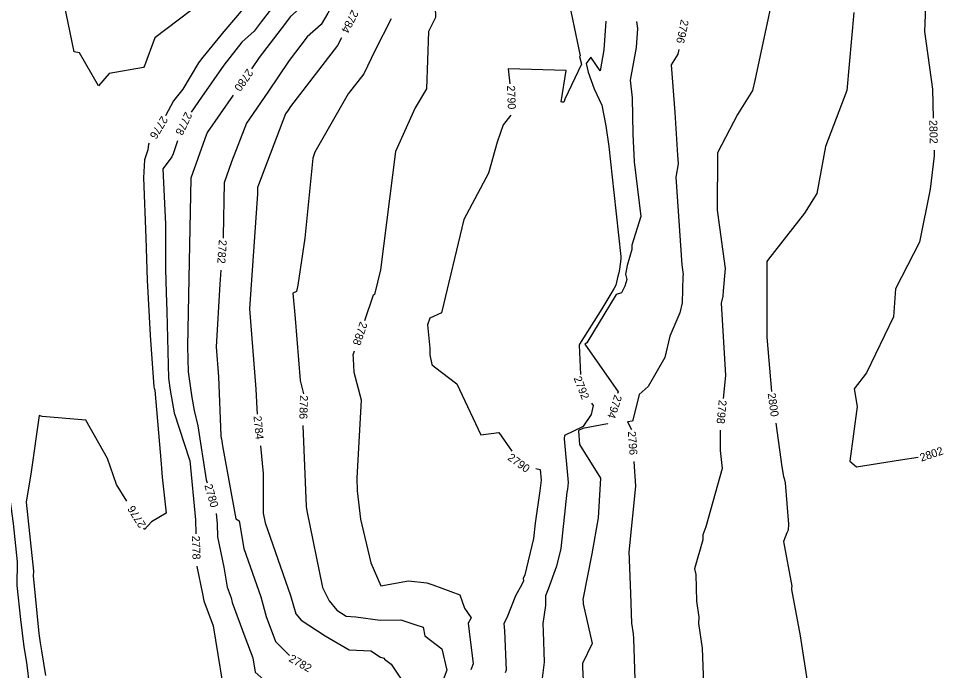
# Model space of a CAD drawing. Extents: x 1326424 to 1329294, y 1001359 to 1003823.
# Drawn here: x 1328279.2 to 1328510.4, y 1001970.1 to 1002132.9 of the extents above; entities that cross this region are included whole.
import ezdxf

# ---------------------------------------------------------------- set-up
doc = ezdxf.new("R2010")
doc.units = 0
doc.layers.add('Prop Rem of Exist Asph Pvmt', color=7, linetype='Continuous')
doc.layers.add('Scratch_Level_3', color=7, linetype='Continuous')

msp = doc.modelspace()

# ---------------------------------------------------------------- linework, layer by layer
at = {"layer": 'Prop Rem of Exist Asph Pvmt'}
for points in [[(1328366.54, 1002211.86), (1328366.74, 1002204.41), (1328367.18, 1002199.57), (1328367.44, 1002190.18), (1328367.54, 1002182.35), (1328365.39, 1002174.71), (1328364.55, 1002168.77), (1328362.65, 1002164.94), (1328359.13, 1002157.19), (1328357.61, 1002154.64), (1328354.97, 1002147.43), (1328355.19, 1002144.41), (1328354.09, 1002142.33), (1328350.76, 1002136.6), (1328347.19, 1002133.41), (1328344.84, 1002130.34), (1328339.38, 1002123.21), (1328337.47, 1002120.34)], [(1328487.98, 1002134.41), (1328486.2, 1002114.97), (1328480.86, 1002100.96), (1328478.71, 1002089.22), (1328475.62, 1002084.31), (1328466.63, 1002072.8), (1328466.25, 1002072.24), (1328466.25, 1002072.11), (1328466.26, 1002071.98), (1328466.26, 1002071.9), (1328466.26, 1002070.84), (1328466.26, 1002053.32), (1328467.37, 1002039.82)], [(1328332.91, 1002113.77), (1328326.4, 1002104.47), (1328325.8, 1002102.91), (1328322.27, 1002093.04), (1328321.82, 1002068.04), (1328321.82, 1002068.03), (1328321.82, 1002067.98), (1328321.47, 1002050.98), (1328321.62, 1002044.65), (1328322.59, 1002038.28), (1328323.15, 1002035.04), (1328324.04, 1002031.17), (1328326.16, 1002017.68), (1328326.39, 1002016.98)], [(1328468.48, 1002031.9), (1328470, 1002020.97), (1328470.41, 1002018.56), (1328470.53, 1002018.07), (1328470.78, 1002017), (1328471.68, 1002006.64), (1328471.55, 1002005.18), (1328471.24, 1002004.51), (1328470.43, 1002002.31), (1328472.5, 1001991.13), (1328472.39, 1001990.72), (1328472.42, 1001990.51), (1328472.41, 1001990.36), (1328474.53, 1001978.76), (1328476.47, 1001966.33), (1328478.82, 1001960.16), (1328481.27, 1001953.45), (1328482.95, 1001948.86), (1328483.71, 1001947.42), (1328483.58, 1001934.24)], [(1328328.64, 1002009.34), (1328328.89, 1002006.73), (1328328.99, 1002003.46), (1328330.54, 1001995.89), (1328331.39, 1001990.9), (1328332.34, 1001988.21), (1328332.65, 1001987.1), (1328335.81, 1001978.47), (1328337.79, 1001973.24), (1328338.38, 1001969.64), (1328341.25, 1001967.09), (1328346.76, 1001961.54), (1328348.41, 1001958.5), (1328351.96, 1001954.02), (1328358.12, 1001946.56), (1328360.18, 1001943.92), (1328360.66, 1001943.33), (1328359.91, 1001941.32), (1328357.72, 1001933.65), (1328356.41, 1001929.44), (1328356.35, 1001924.66), (1328355.77, 1001919.74)]]:
    msp.add_lwpolyline(points, dxfattribs=at)
at = {"layer": 'Scratch_Level_3'}
for points in [[(1328505.03, 1002207.7), (1328504.85, 1002203.9), (1328506.27, 1002190.4), (1328505.08, 1002178.95), (1328505.03, 1002165.31), (1328505.03, 1002151.63), (1328506.03, 1002140.22), (1328505.66, 1002129.7), (1328507.6, 1002115.33), (1328507.79, 1002108.02)], [(1328365.31, 1002195.93), (1328365.4, 1002192.69), (1328365.53, 1002182.35), (1328364.24, 1002177.76), (1328363.06, 1002169.4), (1328360.38, 1002163.99), (1328358.24, 1002159.29), (1328355.15, 1002154.11), (1328352.67, 1002147.33), (1328347.39, 1002143.11), (1328345.96, 1002140.61), (1328342.42, 1002135.46), (1328339.87, 1002132.12), (1328338.09, 1002129.79), (1328335.01, 1002127.06), (1328330.54, 1002121.31), (1328324.94, 1002113.3), (1328322.37, 1002109.53)], [(1328363.4, 1002192.37), (1328363.52, 1002182.36), (1328363.09, 1002180.82), (1328361.56, 1002170.02), (1328358.11, 1002163.05), (1328357.35, 1002161.38), (1328352.7, 1002153.57), (1328351.73, 1002150.9), (1328345.88, 1002146.23), (1328341.37, 1002142.94), (1328340.22, 1002140.64), (1328335.87, 1002136.02), (1328333.98, 1002133.68), (1328330.55, 1002129.67), (1328325.34, 1002123.27), (1328324.25, 1002121.89), (1328320.29, 1002115.31), (1328317.95, 1002112.41), (1328315.99, 1002108.64)], [(1328411.59, 1002183.27), (1328411.03, 1002178.18), (1328412.59, 1002168.12), (1328414.9, 1002150.78), (1328414.76, 1002148.85), (1328416.1, 1002141.1), (1328416.2, 1002140.78), (1328416.19, 1002140.04), (1328419.56, 1002123.63), (1328419.45, 1002123.49), (1328419.92, 1002121.52), (1328415.76, 1002112.8), (1328415.57, 1002112.22), (1328415.48, 1002112.08), (1328415.07, 1002112.01), (1328414.82, 1002112.1), (1328416.05, 1002119.94), (1328401.57, 1002120.41), (1328401.99, 1002116.61)], [(1328365.88, 1002167.81), (1328364.92, 1002165.88), (1328360.16, 1002155.42), (1328360.21, 1002155.21), (1328360.19, 1002154.83), (1328361.05, 1002142.9), (1328356.53, 1002134.29), (1328354.86, 1002131.42), (1328351.41, 1002128.34), (1328346.9, 1002122.47), (1328341.58, 1002114.51), (1328336.18, 1002106.79), (1328332.5, 1002097.15), (1328330.62, 1002091.9), (1328330.39, 1002078.61), (1328330.35, 1002078.07)], [(1328333.86, 1002149.13), (1328333.57, 1002146.51), (1328327.05, 1002139.22), (1328323.54, 1002136.29), (1328322.25, 1002134.84), (1328313.32, 1002128.09), (1328310.71, 1002121.09), (1328310.49, 1002120.7), (1328301.86, 1002119.21), (1328299.26, 1002116.11), (1328294.51, 1002124.37), (1328293.12, 1002124.59), (1328289.03, 1002144.46), (1328288.28, 1002153.86), (1328284.47, 1002159.34), (1328282.99, 1002158.29)], [(1328386.33, 1002153.81), (1328386.19, 1002147.25), (1328383.36, 1002135.92), (1328383.42, 1002133.17), (1328381.66, 1002129.74), (1328381.2, 1002115.37), (1328378.33, 1002110.62), (1328373.44, 1002099.72), (1328369.7, 1002070.17), (1328368.21, 1002064), (1328367.87, 1002063.85), (1328365.69, 1002057.43)], [(1328466.96, 1002135), (1328466.55, 1002133.07), (1328463.2, 1002117.46), (1328462.67, 1002114.93), (1328458.93, 1002108.96), (1328453.91, 1002099.43), (1328453.92, 1002099.24), (1328453.91, 1002099.14), (1328453.86, 1002085.05), (1328455.78, 1002070.48), (1328455.28, 1002064.91), (1328455.24, 1002063.62), (1328454.8, 1002061.86), (1328455.91, 1002043.77), (1328455.31, 1002038.05)], [(1328372.39, 1002132.89), (1328368.28, 1002124.91), (1328365.57, 1002119.15), (1328361.58, 1002114.11), (1328353.31, 1002099.56), (1328352.76, 1002098.1), (1328350.76, 1002078.06), (1328349.04, 1002066.36), (1328348.7, 1002064.72), (1328347.8, 1002064.36), (1328348.38, 1002058), (1328349.61, 1002042.51), (1328350.48, 1002039.22)], [(1328426.04, 1002132.27), (1328425.53, 1002125.15), (1328424.57, 1002119.91), (1328422.24, 1002123.28), (1328421.05, 1002121.7), (1328421.56, 1002119.54), (1328423.11, 1002115.37), (1328425.01, 1002111.29), (1328425.97, 1002106.14), (1328426.76, 1002101), (1328427.99, 1002089.48), (1328429.78, 1002073.48), (1328429.77, 1002072.8), (1328429.42, 1002070.36), (1328429.25, 1002069.45), (1328428.99, 1002068.55), (1328428.46, 1002066.37), (1328428.02, 1002065.44), (1328424.99, 1002060.46), (1328419.4, 1002051.6), (1328419.37, 1002051.32), (1328419.64, 1002044.03)], [(1328433.69, 1002132.2), (1328433.88, 1002130.48), (1328433.54, 1002125.68), (1328432.04, 1002117.55), (1328432.58, 1002113.13), (1328432.76, 1002104.08), (1328433.07, 1002097.17), (1328434.78, 1002083.51), (1328432.53, 1002076.36), (1328432.51, 1002075.27), (1328431.3, 1002071.26), (1328430.91, 1002069.1), (1328431.23, 1002067.78), (1328430.74, 1002066.12), (1328429.94, 1002064.4), (1328428.59, 1002064.02), (1328421.22, 1002051.9), (1328420.76, 1002051.57), (1328429.05, 1002039.69), (1328428.95, 1002039.28)], [(1328359.93, 1002128.08), (1328358.96, 1002126.24), (1328358.95, 1002126.23), (1328358.94, 1002126.22), (1328347.24, 1002110.99), (1328346.6, 1002110.04), (1328345.96, 1002109.11), (1328339.2, 1002091.4), (1328338.98, 1002090.77), (1328338.95, 1002089.17), (1328337.26, 1002065.22), (1328336.97, 1002060.45), (1328338.56, 1002040.37), (1328338.76, 1002035.54), (1328338.9, 1002034.13)], [(1328444.21, 1002125.17), (1328443.97, 1002124.03), (1328442.32, 1002121.4), (1328443.2, 1002109.46), (1328443.9, 1002098.82), (1328444.08, 1002096.64), (1328443.52, 1002093.33), (1328444.98, 1002071.41), (1328445.3, 1002068.97), (1328445.27, 1002068.6), (1328445.08, 1002061.94), (1328444.45, 1002059.4), (1328441.99, 1002053.62), (1328440.7, 1002048.26), (1328436.61, 1002041.02), (1328434.31, 1002039.06), (1328432.76, 1002032.59), (1328432.64, 1002032.41), (1328431.39, 1002032.18), (1328432.45, 1002030.27)], [(1328402.29, 1002108.83), (1328400.34, 1002106.35), (1328398.87, 1002102.08), (1328396.66, 1002094.35), (1328390.52, 1002082.76), (1328384.9, 1002059.39), (1328382.02, 1002058.12), (1328381.44, 1002056.39), (1328382.05, 1002050.6), (1328382.03, 1002048.9), (1328382.56, 1002046.52), (1328383.22, 1002045.9), (1328388.79, 1002041.72), (1328394.73, 1002028.98), (1328399.28, 1002029.57), (1328402.5, 1002024.88)], [(1328311.87, 1002101.79), (1328311.75, 1002101.6), (1328311.52, 1002100.12), (1328310.75, 1002097.65), (1328310.45, 1002093.11), (1328311.05, 1002078.17), (1328311.4, 1002067.58), (1328312.17, 1002053.81), (1328313.08, 1002040.93), (1328313.18, 1002040.61), (1328313.33, 1002040.15), (1328314.89, 1002021.72), (1328315.01, 1002020.57), (1328315.17, 1002018.42), (1328316.11, 1002009.4), (1328312.47, 1002007.24), (1328310.74, 1002005.3), (1328310.55, 1002005.61)], [(1328319.01, 1002102.35), (1328317.92, 1002099.18), (1328317.52, 1002098.41), (1328317.39, 1002098.14), (1328315.32, 1002095.38), (1328315.99, 1002081.6), (1328316.01, 1002070.34), (1328316.12, 1002064.53), (1328316.3, 1002059.75), (1328316.68, 1002043.07), (1328317.13, 1002040.08), (1328318.13, 1002034.43), (1328318.14, 1002034.39), (1328318.2, 1002034.23), (1328321.86, 1002022.98), (1328322.01, 1002022.56), (1328323.45, 1002007.76), (1328323.55, 1002004.19)], [(1328508, 1002100.02), (1328508.04, 1002098.64), (1328507.06, 1002090.28), (1328504.36, 1002077.12), (1328498.38, 1002065.43), (1328497.89, 1002058.46), (1328491.17, 1002044.45), (1328488.09, 1002040.48), (1328488.78, 1002036.02), (1328486.96, 1002022.38), (1328488.65, 1002020.98), (1328499.65, 1002022.7), (1328504.08, 1002023.38)], [(1328329.78, 1002070.09), (1328329.54, 1002066.63), (1328328.59, 1002050.92), (1328329.18, 1002043.47), (1328329.78, 1002028.79), (1328329.9, 1002028.08), (1328329.93, 1002027.96), (1328330.2, 1002026.24), (1328333.55, 1002008.01), (1328334.36, 1002007.5), (1328335.56, 1002000.54), (1328339.79, 1001988.53), (1328341.16, 1001983.56), (1328343.43, 1001977.36), (1328346.99, 1001973.86)], [(1328273.68, 1002048.34), (1328275.57, 1002032.21), (1328275.17, 1002029.17), (1328275.91, 1002026.39), (1328276.23, 1002023.51), (1328275.86, 1002022), (1328277.89, 1002006.78), (1328278.91, 1001997.2), (1328278.85, 1001991.36), (1328279.7, 1001982.81), (1328280.56, 1001975.97), (1328281.23, 1001972.09), (1328282.01, 1001965.89), (1328284.21, 1001949.16)], [(1328363.12, 1002049.86), (1328362.8, 1002048.88), (1328362.87, 1002048.19), (1328362.87, 1002047.91), (1328363.03, 1002044.62), (1328364.87, 1002037.67), (1328363.76, 1002018.17), (1328363.9, 1002014.94), (1328364.73, 1002007.9), (1328367.24, 1001997), (1328369.8, 1001991.24), (1328376.71, 1001992.45), (1328381.26, 1001992.02), (1328382.76, 1001991.49), (1328389.48, 1001989.03), (1328390.68, 1001985.67), (1328392.31, 1001983.27), (1328391.64, 1001981.93), (1328391.81, 1001979.82), (1328392.82, 1001971.77), (1328392.25, 1001970.23)], [(1328422.44, 1002036.87), (1328422.83, 1002036.3), (1328422.3, 1002034.07), (1328420.23, 1002030.94), (1328420.2, 1002030.93), (1328415.65, 1002028.82), (1328415.61, 1002027.98), (1328416.59, 1002017.07), (1328416.4, 1002015.37), (1328416.28, 1002014.6), (1328414.77, 1002000.56), (1328413.71, 1001996.16), (1328411.56, 1001990.42), (1328410.92, 1001988.73), (1328410.95, 1001986.3), (1328410.29, 1001981.83), (1328410.38, 1001979.85), (1328410.56, 1001972.13), (1328409.89, 1001966.86)], [(1328306.32, 1002012.4), (1328303.75, 1002016.51), (1328301.5, 1002023.01), (1328296.08, 1002032.66), (1328285.14, 1002033.54), (1328284.39, 1002033.75), (1328282.38, 1002019.75), (1328281.12, 1002012.11), (1328282.95, 1001994.93), (1328282.93, 1001993.73), (1328284.36, 1001979.33), (1328284.65, 1001977.04), (1328285, 1001975), (1328285.95, 1001968.84)], [(1328426.49, 1002031.76), (1328426.43, 1002031.67), (1328420.24, 1002030.55), (1328419.15, 1002030.04), (1328419.14, 1002029.84), (1328419.44, 1002026.52), (1328424.67, 1002018.16), (1328424.06, 1002008.22), (1328422.51, 1001999.27), (1328420.29, 1001987.79), (1328420.3, 1001987.26), (1328420.32, 1001986.71), (1328422.55, 1001976.83), (1328420.13, 1001971.8), (1328420.17, 1001970.87), (1328420.97, 1001955.15), (1328421.02, 1001952.59), (1328420.88, 1001950.6), (1328416.04, 1001944.81), (1328415.66, 1001943.5), (1328415.65, 1001942.17)], [(1328350.27, 1002031.26), (1328351.14, 1002011.06), (1328351.26, 1002009.98), (1328355.24, 1001990.86), (1328356.83, 1001987.5), (1328358.78, 1001985.18), (1328361.13, 1001983.68), (1328363.56, 1001983.49), (1328369.6, 1001982.67), (1328374.74, 1001982.78), (1328378.28, 1001981.58), (1328380.34, 1001980.88), (1328380.78, 1001978.75), (1328384.98, 1001975.46), (1328386.3, 1001970.15), (1328385.1, 1001967.11), (1328383.98, 1001965.06), (1328381.39, 1001962.37), (1328380.26, 1001961.27), (1328376.6, 1001956.34)], [(1328454.55, 1002030.09), (1328454.56, 1002025.03), (1328455.1, 1002020.57), (1328450.97, 1002005.97), (1328450.25, 1002003.99), (1328450.21, 1002002.75), (1328448.17, 1001995.51), (1328448.45, 1001994.09), (1328448.66, 1001987.42), (1328449.27, 1001983.44), (1328449.17, 1001981.85), (1328450.11, 1001975.7), (1328450.53, 1001962.22), (1328451.03, 1001957.03), (1328450.55, 1001951.19), (1328450.96, 1001944.1), (1328454.21, 1001934.83), (1328453.37, 1001931.99)], [(1328339.71, 1002026.17), (1328340.4, 1002019.29), (1328340.36, 1002009.39), (1328340.85, 1002006.99), (1328347.24, 1001988.85), (1328348.51, 1001984.22), (1328349.85, 1001982.63), (1328355.86, 1001978.78), (1328361.87, 1001975.24), (1328367.28, 1001974.99), (1328369.73, 1001973.46), (1328370.62, 1001973.16), (1328370.66, 1001972.96), (1328372.36, 1001971.63), (1328377.07, 1001964.62), (1328376.32, 1001962.89), (1328377.31, 1001961.92), (1328372.94, 1001956.03), (1328371.47, 1001952.12), (1328369.55, 1001946.78)], [(1328433.03, 1002022.3), (1328433.44, 1002016.16), (1328431.84, 1002000.46), (1328431.82, 1002000.17), (1328431.8, 1002000.06), (1328431.78, 1001999.93), (1328432.14, 1001989.31), (1328432.42, 1001981.9), (1328432.83, 1001979.25), (1328432.9, 1001978.08), (1328433.33, 1001965.36), (1328433.37, 1001964.93), (1328433.33, 1001964.49), (1328433.33, 1001960.37), (1328433.58, 1001948.3), (1328432.86, 1001937.92), (1328432.98, 1001935.1), (1328432.65, 1001934.82), (1328430, 1001927.23), (1328431.46, 1001923.35)], [(1328408.5, 1002020.54), (1328409.63, 1002020.32), (1328409.81, 1002017.6), (1328409.51, 1002014.94), (1328408.34, 1002006.89), (1328407.92, 1002003.04), (1328405.74, 1001994), (1328405.32, 1001993.03), (1328405.41, 1001992.5), (1328404.98, 1001991.59), (1328403.39, 1001988.77), (1328401.23, 1001983.21), (1328400.55, 1001981.83), (1328400.69, 1001980.02), (1328401.08, 1001970.16), (1328400.87, 1001969.51)], [(1328323.78, 1001996.19), (1328323.78, 1001996.07), (1328325.19, 1001989.23), (1328325.52, 1001987.52), (1328327.88, 1001981.28), (1328331.33, 1001960.26), (1328332.64, 1001959.1), (1328334.09, 1001954.56), (1328334.86, 1001952.05), (1328336.47, 1001943.86), (1328339.44, 1001938.02), (1328346.6, 1001931.76), (1328346.77, 1001931.57), (1328346.92, 1001931.62), (1328352.48, 1001931.73), (1328353.03, 1001931), (1328352.77, 1001930.08), (1328352.64, 1001929.68), (1328352.64, 1001929.23), (1328351.27, 1001917.56), (1328351.91, 1001914.42), (1328352.81, 1001908.52)]]:
    msp.add_lwpolyline(points, dxfattribs=at)

# ---------------------------------------------------------------- texts
at = {"layer": 'Prop Rem of Exist Asph Pvmt'}
for s, rotation, p in [('2780', 235.2565, (1328336.42, 1002120.56)), ('2800', 277.9202, (1328466.44, 1002039.27)), ('2780', 286.3831, (1328325.66, 1002016.33))]:
    msp.add_text(s, height=2, rotation=rotation, dxfattribs=at).set_placement(p)
at = {"layer": 'Scratch_Level_3'}
for s, rotation, p in [('2784', 242.3143, (1328362.56, 1002135.26)), ('2796', 258.1166, (1328444.79, 1002132.8)), ('2790', 272.197, (1328401.3, 1002116.18)), ('2776', 238.9733, (1328315, 1002108.76)), ('2778', 244.9255, (1328320.92, 1002109.8)), ('2802', 271.5079, (1328506.8, 1002107.58)), ('2782', 265.9623, (1328329.32, 1002077.73)), ('2788', 251.2645, (1328364.61, 1002057.36)), ('2792', 291.3249, (1328417.91, 1002043.12)), ('2786', 268.5121, (1328349.57, 1002038.86)), ('2794', 251.8832, (1328428.19, 1002039.11)), ('2798', 264.5601, (1328454.23, 1002037.73)), ('2784', 275.774, (1328337.95, 1002033.61)), ('2796', 274.1481, (1328431.5, 1002029.79)), ('2802', 18.6328, (1328504.86, 1002022.24)), ('2790', 324.0804, (1328401.28, 1002022.88)), ('2776', 121.9447, (1328311.18, 1002006.49)), ('2778', 271.6546, (1328322.56, 1002003.74)), ('2782', 330.379, (1328346.61, 1001972.5))]:
    msp.add_text(s, height=2, rotation=rotation, dxfattribs=at).set_placement(p)

doc.saveas('drawing.dxf')
